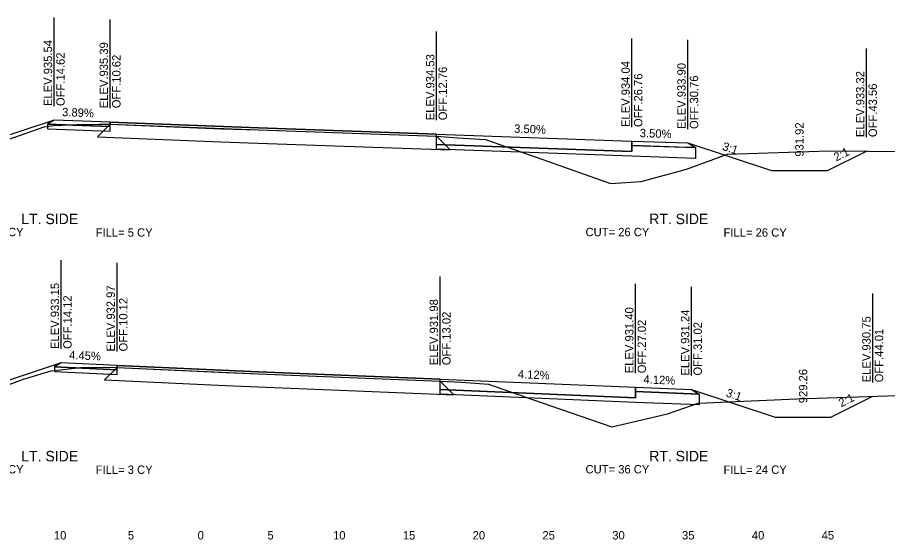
# Model space of a CAD drawing. Extents: x -4 to 359, y 0 to 1436.
# Drawn here: x 235.2 to 297.6, y 600.5 to 637.9 of the extents above; entities that cross this region are included whole.
import ezdxf

# ---------------------------------------------------------------- set-up
doc = ezdxf.new("R2010")
doc.units = 0
for name, color, linetype in [('XS-Existing subsurface-pavement', 7, 'Continuous'), ('XS-Existing surface-ground', 7, 'Continuous'), ('XS-Proposed Finish Grade', 7, 'Continuous'), ('XS-Proposed subsurface-aggregate layer 1', 7, 'Continuous'), ('XS-Proposed surface-ground', 7, 'Continuous'), ('XS-Proposed surface-pavement', 7, 'Continuous'), ('XS-Proposed surface-shoulder', 7, 'Continuous'), ('XS-Text-ditch slope', 7, 'Continuous'), ('XS-Text-earthwork labels', 7, 'Continuous'), ('XS-Text-offset label', 7, 'Continuous'), ('XS-Text-pavement elevation', 7, 'Continuous'), ('XS-Text-pavement slope', 7, 'Continuous'), ('XS-Text-profile report', 7, 'Continuous'), ('XS-Text-shoulder elevation', 7, 'Continuous'), ('XS-Text-shoulder slope', 7, 'Continuous'), ('XS-Text-tie elevation', 7, 'Continuous'), ('XS-Text-tie offset', 7, 'Continuous')]:
    doc.layers.add(name, color=color, linetype=linetype)

msp = doc.modelspace()

# ---------------------------------------------------------------- linework, layer by layer
at = {"layer": 'XS-Existing subsurface-pavement'}
for p, q in [((241.878, 630.222), (240.976, 629.32)), ((240.976, 629.32), (249.817, 628.966)), ((265.259, 629.363), (266.231, 628.391)), ((249.822, 628.966), (252.467, 628.873)), ((252.467, 628.873), (266.231, 628.391)), ((242.375, 612.804), (241.478, 611.906)), ((241.478, 611.906), (250.149, 611.513)), ((265.521, 611.817), (266.499, 610.839)), ((250.153, 611.513), (252.461, 611.418)), ((252.461, 611.418), (266.499, 610.839))]:
    msp.add_line(p, q, dxfattribs=at)
at = {"layer": 'XS-Existing surface-ground'}
for p, q in [((234.581, 629.138), (237.154, 630.045)), ((237.154, 630.045), (237.827, 630.126)), ((237.827, 630.126), (239.516, 630.2)), ((239.516, 630.2), (241.096, 630.22)), ((241.096, 630.22), (241.878, 630.222)), ((241.878, 630.222), (249.854, 629.903)), ((249.854, 629.903), (252.5, 629.81)), ((252.5, 629.81), (265.259, 629.363)), ((265.259, 629.363), (266.797, 629.247)), ((266.797, 629.247), (268.781, 629.118)), ((268.781, 629.118), (272.89, 627.702)), ((283.176, 626.996), (286.104, 628.089)), ((286.104, 628.089), (293.385, 628.328)), ((293.385, 628.328), (305.243, 628.203)), ((272.89, 627.702), (277.722, 625.981)), ((279.912, 626.122), (283.176, 626.996)), ((277.722, 625.981), (279.912, 626.122)), ((238.107, 612.608), (239.767, 612.808)), ((239.767, 612.808), (241.704, 612.818)), ((241.704, 612.818), (242.375, 612.804)), ((242.375, 612.804), (250.191, 612.45)), ((235.682, 611.957), (237.652, 612.568)), ((237.652, 612.568), (238.107, 612.608)), ((250.191, 612.45), (252.5, 612.355)), ((252.5, 612.355), (265.521, 611.817)), ((230.619, 610.128), (235.682, 611.957)), ((265.521, 611.817), (267.062, 611.741)), ((267.062, 611.741), (268.983, 611.6)), ((268.983, 611.6), (272.769, 610.285)), ((272.769, 610.285), (277.827, 608.551)), ((284.01, 610.235), (291.069, 610.546)), ((291.069, 610.546), (300.003, 610.858)), ((281.821, 609.469), (284.01, 610.235)), ((277.827, 608.551), (281.821, 609.469))]:
    msp.add_line(p, q, dxfattribs=at)
at = {"layer": 'XS-Proposed Finish Grade'}
for points in [[(241.878, 630.368), (237.878, 630.523)], [(241.878, 630.368), (252.5, 629.955), (265.259, 629.509)], [(265.259, 629.509), (279.26, 629.019)], [(279.26, 629.019), (283.26, 628.879)], [(242.375, 612.95), (238.375, 613.128)], [(242.375, 612.95), (252.5, 612.5), (265.521, 611.963)], [(265.521, 611.963), (279.521, 611.386)], [(279.521, 611.386), (283.521, 611.221)]]:
    msp.add_lwpolyline(points, dxfattribs=at)
at = {"layer": 'XS-Proposed subsurface-aggregate layer 1'}
for points in [[(241.878, 630.055), (237.389, 630.23)], [(237.389, 630.23), (237.389, 629.896)], [(237.389, 629.896), (241.878, 629.722)], [(241.878, 629.722), (241.878, 630.055)], [(265.259, 628.759), (279.26, 628.269)], [(265.259, 628.425), (265.259, 628.759)], [(283.813, 627.777), (279.26, 627.936), (265.259, 628.425)], [(279.26, 628.269), (279.26, 628.707)], [(279.26, 628.707), (283.813, 628.548)], [(283.813, 628.548), (283.813, 627.777)], [(242.375, 612.637), (237.89, 612.837)], [(237.89, 612.837), (237.89, 612.504)], [(237.89, 612.504), (242.375, 612.304)], [(242.375, 612.304), (242.375, 612.637)], [(265.521, 611.213), (279.521, 610.636)], [(265.521, 610.88), (265.521, 611.213)], [(279.521, 610.636), (279.521, 611.074)], [(279.521, 611.074), (284.08, 610.886)], [(284.08, 610.115), (279.521, 610.303), (265.521, 610.88)], [(284.08, 610.886), (284.08, 610.115)]]:
    msp.add_lwpolyline(points, dxfattribs=at)
at = {"layer": 'XS-Proposed surface-ground'}
for points in [[(237.878, 630.523), (229.446, 627.74)], [(283.26, 628.879), (289.26, 626.899), (293.26, 626.899), (296.061, 628.3)], [(238.375, 613.128), (229.443, 610.18)], [(283.521, 611.221), (289.521, 609.241), (293.521, 609.241), (296.511, 610.736)]]:
    msp.add_lwpolyline(points, dxfattribs=at)
at = {"layer": 'XS-Proposed surface-pavement'}
for points in [[(241.878, 630.368), (241.878, 630.222)], [(265.259, 629.509), (252.5, 629.955), (241.878, 630.368)], [(241.878, 630.222), (252.5, 629.809), (265.259, 629.363)], [(265.259, 629.509), (279.26, 629.019)], [(265.259, 628.759), (265.259, 629.509)], [(265.259, 629.363), (265.259, 629.509)], [(279.26, 629.019), (279.26, 628.269)], [(279.26, 628.269), (265.259, 628.759)], [(242.375, 612.95), (242.375, 612.804)], [(265.521, 611.963), (252.5, 612.5), (242.375, 612.95)], [(242.375, 612.804), (252.5, 612.354), (265.521, 611.817)], [(265.521, 611.963), (279.521, 611.386)], [(265.521, 611.213), (265.521, 611.963)], [(265.521, 611.817), (265.521, 611.963)], [(279.521, 610.636), (265.521, 611.213)], [(279.521, 611.386), (279.521, 610.636)]]:
    msp.add_lwpolyline(points, dxfattribs=at)
at = {"layer": 'XS-Proposed surface-shoulder'}
for points in [[(241.878, 630.368), (237.878, 630.523), (237.389, 630.23)], [(237.389, 630.23), (237.878, 630.211), (241.878, 630.055)], [(241.878, 630.055), (241.878, 630.368)], [(279.26, 629.019), (283.26, 628.879), (283.813, 628.548)], [(279.26, 628.707), (279.26, 629.019)], [(283.813, 628.548), (283.26, 628.567), (279.26, 628.707)], [(242.375, 612.95), (238.375, 613.128), (237.89, 612.837)], [(237.89, 612.837), (238.375, 612.815), (242.375, 612.637)], [(242.375, 612.637), (242.375, 612.95)], [(279.521, 611.386), (283.521, 611.221), (284.08, 610.886)], [(279.521, 611.074), (279.521, 611.386)], [(284.08, 610.886), (283.521, 610.909), (279.521, 611.074)]]:
    msp.add_lwpolyline(points, dxfattribs=at)
at = {"layer": 'XS-Text-tie offset'}
for p, q in [((237.878, 631.523), (237.878, 637.873)), ((241.878, 631.368), (241.878, 637.718)), ((265.259, 630.509), (265.259, 636.859)), ((279.26, 630.019), (279.26, 636.369)), ((283.26, 629.879), (283.26, 636.277)), ((296.061, 629.3), (296.061, 635.65)), ((238.375, 614.128), (238.375, 620.48)), ((242.375, 613.95), (242.375, 620.3)), ((265.521, 612.963), (265.521, 619.313)), ((279.521, 612.386), (279.521, 618.784)), ((283.521, 612.221), (283.521, 618.571)), ((296.511, 611.736), (296.511, 618.088))]:
    msp.add_line(p, q, dxfattribs=at)

# ---------------------------------------------------------------- texts
at = {"layer": 'XS-Text-ditch slope'}
for s, rotation, p in [('3:1', 341.73711, (285.69, 628.394)), ('2:1', 26.56505, (293.901, 627.555)), ('3:1', 341.73711, (285.95, 610.736)), ('2:1', 26.56505, (294.255, 609.944))]:
    msp.add_text(s, height=0.6, rotation=rotation, dxfattribs=at).set_placement(p)
at = {"layer": 'XS-Text-earthwork labels'}
for s, height, p in [('LT. SIDE', 0.75, (235.522, 623.066)), ('RT. SIDE', 0.75, (280.501, 623.066)), (' CUT= 3 CY           ', 0.6, (231.335, 622.201)), ('FILL= 5 CY           ', 0.6, (240.846, 622.169)), (' CUT= 26 CY           ', 0.6, (275.715, 622.201)), ('FILL= 26 CY           ', 0.6, (285.826, 622.169)), ('LT. SIDE', 0.75, (235.522, 606.077)), ('RT. SIDE', 0.75, (280.501, 606.077)), (' CUT= 3 CY           ', 0.6, (231.335, 605.212)), ('FILL= 3 CY           ', 0.6, (240.846, 605.18)), (' CUT= 36 CY           ', 0.6, (275.715, 605.212)), ('FILL= 24 CY           ', 0.6, (285.826, 605.18))]:
    msp.add_text(s, height=height, dxfattribs=at).set_placement(p)
at = {"layer": 'XS-Text-offset label'}
for s, p in [('           10           ', (235.4, 600.482)), ('           5           ', (240.7, 600.482)), ('           0           ', (245.7, 600.482)), ('           0           ', (245.7, 600.482)), ('           5           ', (250.7, 600.482)), ('           10           ', (255.4, 600.482)), ('           15           ', (260.4, 600.482)), ('           20           ', (265.4, 600.482)), ('           25           ', (270.4, 600.482)), ('           30           ', (275.4, 600.482)), ('           35           ', (280.4, 600.482)), ('           40           ', (285.4, 600.482)), ('           45           ', (290.4, 600.482))]:
    msp.add_text(s, height=0.6, dxfattribs=at).set_placement(p)
at = {"layer": 'XS-Text-pavement elevation'}
for s, p in [('ELEV.935.54', (237.728, 631.523)), ('ELEV.935.39', (241.728, 631.368)), ('OFF.14.62', (238.628, 631.523)), ('OFF.10.62', (242.628, 631.368)), ('ELEV.934.53', (265.109, 630.509)), ('ELEV.934.04', (279.11, 630.019)), ('OFF.12.76', (266.009, 630.509)), ('OFF.26.76', (280.01, 630.019)), ('ELEV.933.15', (238.225, 614.128)), ('ELEV.932.97', (242.225, 613.95)), ('OFF.14.12', (239.125, 614.128)), ('OFF.10.12', (243.125, 613.95)), ('ELEV.931.98', (265.371, 612.963)), ('OFF.13.02', (266.271, 612.963)), ('ELEV.931.40', (279.371, 612.386)), ('OFF.27.02', (280.271, 612.386))]:
    msp.add_text(s, height=0.6, rotation=90, dxfattribs=at).set_placement(p)
at = {"layer": 'XS-Text-pavement slope'}
for s, rotation, p in [('3.50%', 357.99788, (270.815, 629.615)), ('4.12%', 357.63988, (271.078, 612.034))]:
    msp.add_text(s, height=0.6, rotation=rotation, dxfattribs=at).set_placement(p)
at = {"layer": 'XS-Text-profile report'}
for s, p in [('Shldr_Surf_Asph_B2', (237.374, 630.229)), ('Shldr_Surf_Asph_T1', (237.864, 630.522)), ('Pvmt_Surf_Asph_T2_L', (241.862, 630.367)), ('Agg_Layer_1_B1', (237.378, 629.895)), ('Shldr_Surf_Asph_B1', (237.864, 630.21)), ('Shldr_Surf_Asph_B12', (241.862, 630.054)), ('Pvmt_Surf_Asph_T_L', (241.863, 630.221)), ('Agg_Layer_1_B', (241.867, 629.721)), ('Pvmt_Surf_Asph_T1', (252.486, 629.954)), ('Pvmt_Surf_Asph_T', (252.487, 629.808)), ('Pvmt_Surf_Asph_T1_R', (265.243, 629.508)), ('Pvmt_Surf_Asph_T_R', (265.244, 629.362)), ('Pvmt_Surf_Conc_T1_R', (279.245, 629.018)), ('Pvmt_Surf_Conc_B_R', (265.244, 628.758)), ('Agg_Layer_1_B2', (265.248, 628.425)), ('Shldr_Surf_Asph_B111', (279.244, 628.706)), ('Shldr_Surf_Asph_T11', (283.245, 628.879)), ('Shldr_Surf_Asph_B11', (283.245, 628.566)), ('Shldr_Surf_Asph_B21', (283.798, 628.547)), ('Pvmt_Surf_Conc_B1_R', (279.245, 628.268)), ('Agg_Layer_1_B11', (279.248, 627.935)), ('Agg_Layer_1_B12', (283.801, 627.776)), ('Dtch_Bkslp_1_T', (296.05, 628.299)), ('Rt_Agg_Layer_1_B13', (286.917, 627.667)), ('Dtch_Frslp_1_B', (289.249, 626.899)), ('Dtch_Bkslp_1_B', (293.249, 626.899)), ('Shldr_Surf_Asph_B2', (237.876, 612.836)), ('Shldr_Surf_Asph_T1', (238.361, 613.127)), ('Shldr_Surf_Asph_B1', (238.361, 612.815)), ('Pvmt_Surf_Asph_T2_L', (242.36, 612.949)), ('Pvmt_Surf_Asph_T_L', (242.361, 612.803)), ('Agg_Layer_1_B1', (237.879, 612.503)), ('Shldr_Surf_Asph_B12', (242.36, 612.637)), ('Agg_Layer_1_B', (242.365, 612.303)), ('Pvmt_Surf_Asph_T1', (252.486, 612.499)), ('Pvmt_Surf_Asph_T', (252.487, 612.353)), ('Pvmt_Surf_Asph_T1_R', (265.505, 611.962)), ('Pvmt_Surf_Asph_T_R', (265.506, 611.816)), ('Pvmt_Surf_Conc_B_R', (265.506, 611.212)), ('Pvmt_Surf_Conc_T1_R', (279.505, 611.385)), ('Shldr_Surf_Asph_B111', (279.505, 611.073)), ('Shldr_Surf_Asph_T11', (283.505, 611.22)), ('Shldr_Surf_Asph_B11', (283.505, 610.908)), ('Agg_Layer_1_B2', (265.509, 610.879)), ('Pvmt_Surf_Conc_B1_R', (279.505, 610.635)), ('Agg_Layer_1_B11', (279.509, 610.302)), ('Shldr_Surf_Asph_B21', (284.065, 610.885)), ('Dtch_Bkslp_1_T', (296.499, 610.735)), ('Agg_Layer_1_B12', (284.068, 610.114)), ('Rt_Agg_Layer_1_B13', (287.257, 609.982)), ('Dtch_Frslp_1_B', (289.509, 609.24)), ('Dtch_Bkslp_1_B', (293.509, 609.24))]:
    msp.add_text(s, height=0.00167, dxfattribs=at).set_placement(p)
at = {"layer": 'XS-Text-shoulder elevation'}
for s, p in [('ELEV.933.90', (283.11, 629.879)), ('OFF.30.76', (284.01, 629.879)), ('ELEV.931.24', (283.371, 612.221)), ('OFF.31.02', (284.271, 612.221))]:
    msp.add_text(s, height=0.6, rotation=90, dxfattribs=at).set_placement(p)
at = {"layer": 'XS-Text-shoulder slope'}
for s, rotation, p in [('3.89%', 357.77414, (238.434, 630.802)), ('3.50%', 357.99788, (279.815, 629.3)), ('4.45%', 357.45391, (238.934, 613.403)), ('4.12%', 357.63988, (280.078, 611.663))]:
    msp.add_text(s, height=0.6, rotation=rotation, dxfattribs=at).set_placement(p)
at = {"layer": 'XS-Text-tie elevation'}
for s, p in [('ELEV.933.32', (295.911, 629.3)), ('OFF.43.56', (296.811, 629.3)), ('931.92', (291.56, 627.899)), ('ELEV.930.75', (296.361, 611.736)), ('OFF.44.01', (297.261, 611.736)), ('929.26', (291.821, 610.241))]:
    msp.add_text(s, height=0.6, rotation=90, dxfattribs=at).set_placement(p)

doc.saveas('drawing.dxf')
